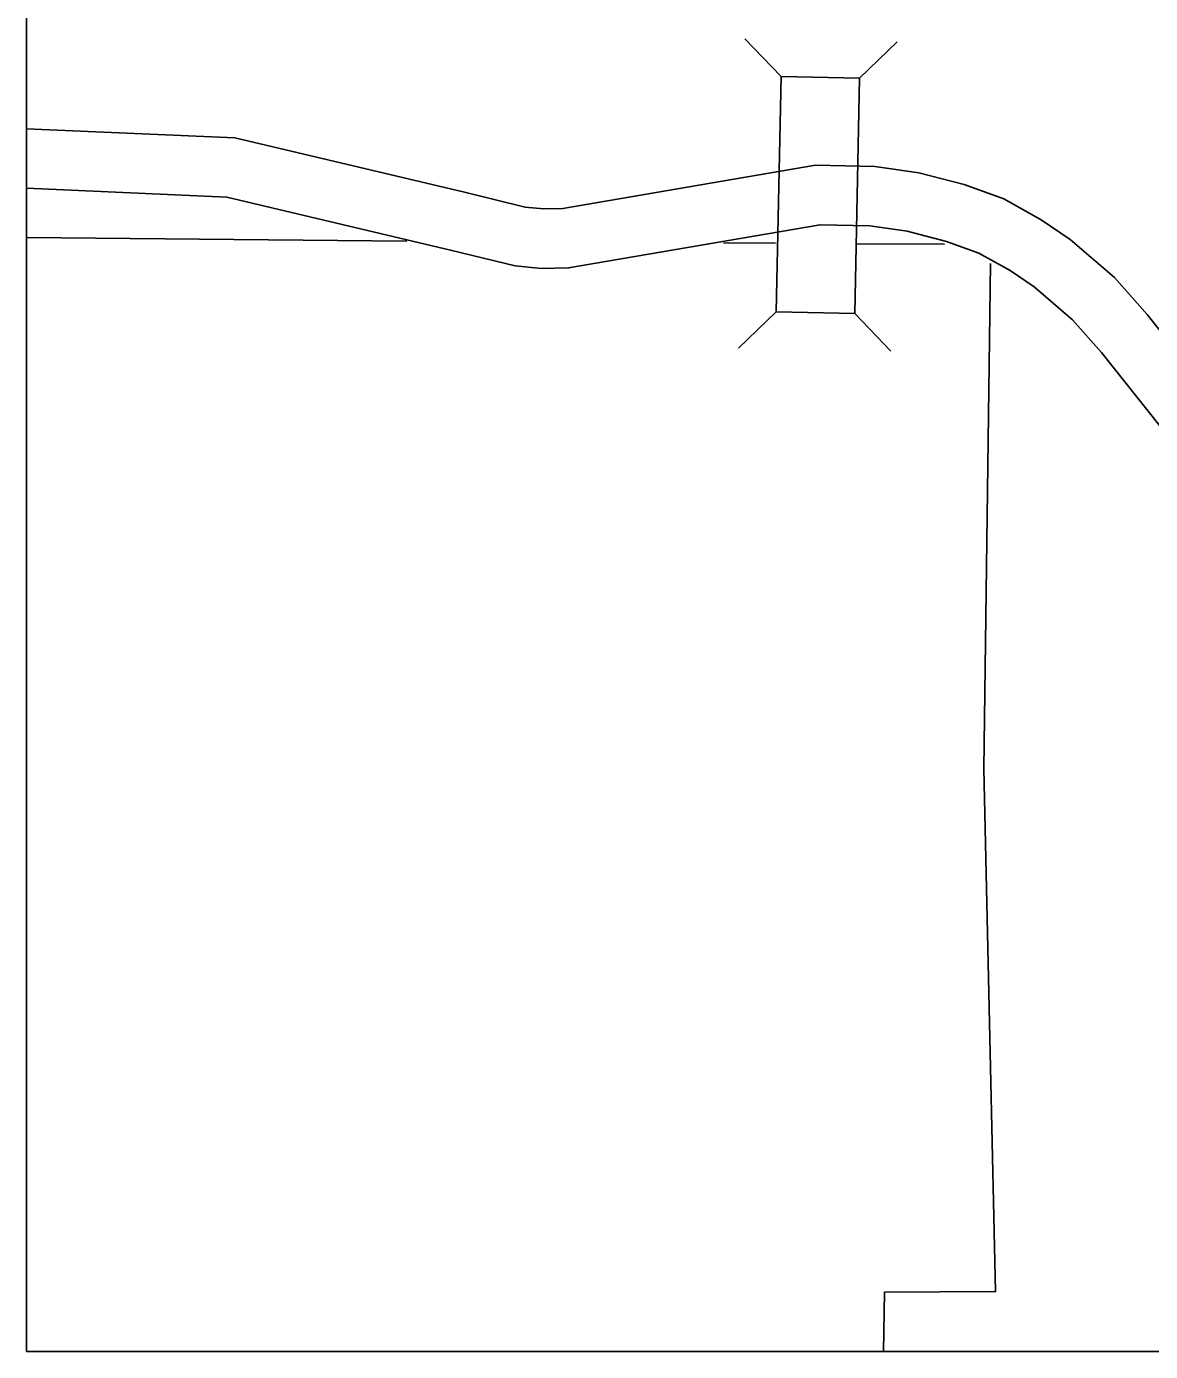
# Model space of a CAD drawing. Extents: x 1374139 to 1377472, y 1168351 to 1170484.
# Drawn here: x 1374299.2 to 1374355.8, y 1169604.3 to 1169671.1 of the extents above; entities that cross this region are included whole.
import ezdxf

# ---------------------------------------------------------------- set-up
doc = ezdxf.new("R2010")
doc.units = 0
doc.layers.add('26', color=7, linetype='Continuous')
doc.layers.add('Default', color=7, linetype='Continuous')

msp = doc.modelspace()

# ---------------------------------------------------------------- linework, layer by layer
at = {"layer": '26'}
msp.add_lwpolyline([(1374299.152, 1170388.771), (1375028.549, 1170388.771), (1375028.549, 1169604.285), (1374299.152, 1169604.285)], close=True, dxfattribs=at)
at = {"layer": 'Default'}
for p, q in [((1374337.214, 1169668.599), (1374335.386, 1169670.503)), ((1374341.173, 1169668.518), (1374343.078, 1169670.346)), ((1374336.971, 1169656.721), (1374335.066, 1169654.893)), ((1374340.93, 1169656.64), (1374342.758, 1169654.736))]:
    msp.add_line(p, q, dxfattribs=at)
msp.add_lwpolyline([(1374340.93, 1169656.64), (1374341.173, 1169668.518), (1374337.214, 1169668.599), (1374336.971, 1169656.721)], close=True, dxfattribs=at)
for points in [[(1374299.152, 1169665.963), (1374309.667, 1169665.493), (1374321.244, 1169662.758), (1374324.312, 1169662.003), (1374325.25, 1169661.914), (1374326.212, 1169661.933), (1374338.959, 1169664.122), (1374341.94, 1169664.061), (1374344.169, 1169663.736), (1374346.452, 1169663.148), (1374348.446, 1169662.417), (1374350.336, 1169661.37), (1374351.802, 1169660.379), (1374354.035, 1169658.461), (1374355.675, 1169656.592), (1374366.895, 1169642.5), (1374367.635, 1169641.272), (1374368.352, 1169639.4), (1374370.534, 1169632.627), (1374370.891, 1169631.438)], [(1374299.152, 1169662.96), (1374309.251, 1169662.508), (1374320.541, 1169659.842), (1374323.809, 1169659.038), (1374325.137, 1169658.911), (1374326.497, 1169658.938), (1374339.185, 1169661.117), (1374341.691, 1169661.065), (1374343.577, 1169660.79), (1374345.56, 1169660.28), (1374347.196, 1169659.68), (1374348.766, 1169658.81), (1374349.979, 1169657.991), (1374351.92, 1169656.324), (1374353.373, 1169654.667), (1374364.427, 1169640.783), (1374364.929, 1169639.951), (1374365.521, 1169638.403), (1374367.669, 1169631.735), (1374368.019, 1169630.573)], [(1374318.333, 1169660.291), (1374299.152, 1169660.467)], [(1374336.927, 1169660.183), (1374334.306, 1169660.197)], [(1374345.457, 1169660.138), (1374341.016, 1169660.162)], [(1374342.376, 1169604.285), (1374342.432, 1169607.279), (1374348.036, 1169607.309), (1374347.443, 1169633.668), (1374347.786, 1169659.161)]]:
    msp.add_lwpolyline(points, dxfattribs=at)

doc.saveas('drawing.dxf')
